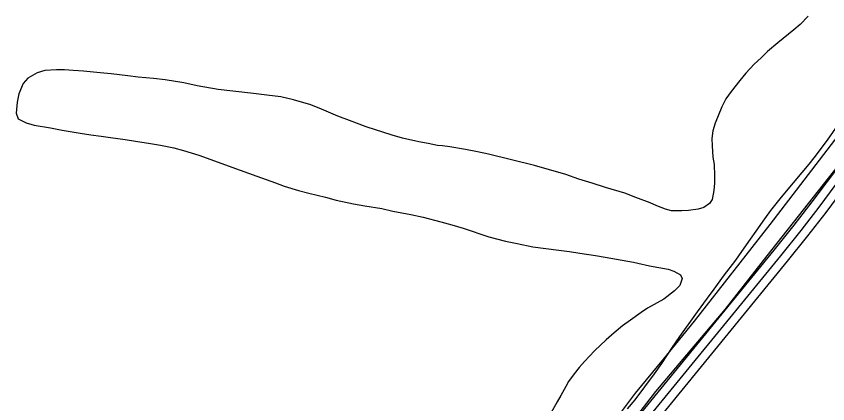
# Model space of a CAD drawing. Extents: x 3324104 to 3361979, y 612876 to 638273.
# Drawn here: x 3342355 to 3343759, y 619539 to 620209 of the extents above; entities that cross this region are included whole.
import ezdxf

# ---------------------------------------------------------------- set-up
doc = ezdxf.new("R2010")
doc.units = 0
for name, color, linetype in [('V-ROAD-CNTR', 7, 'Continuous'), ('V-SITE-VEGE', 7, 'Continuous'), ('V-TOPO-SHOR', 7, 'Continuous')]:
    doc.layers.add(name, color=color, linetype=linetype)

msp = doc.modelspace()

# ---------------------------------------------------------------- linework, layer by layer
at = {"layer": 'V-ROAD-CNTR'}
for points in [[(3343483, 618286.6), (3343365.7, 618490.1), (3343267.8, 618657.8), (3343096.7, 618956.5), (3343082.7, 618989), (3343076.6, 619012.4), (3343074.9, 619042.9), (3343082.5, 619066.3), (3343106.1, 619108.2), (3343127.2, 619139.2), (3343227.2, 619260), (3343250.2, 619287.2), (3343275.1, 619312.7), (3343295.5, 619333.3), (3343324.5, 619374.1), (3343409.1, 619489.5), (3343666.1, 619804.3), (3343701.2, 619847.6), (3343732.3, 619888), (3343783.4, 619956.5)], [(3343500.3, 618286.7), (3343378.7, 618497.6), (3343280.7, 618665.3), (3343110.2, 618963.2), (3343096.9, 618993.9), (3343091.5, 619014.7), (3343090, 619040.9), (3343096.3, 619060.3), (3343118.8, 619100.3), (3343139.2, 619130.2), (3343238.7, 619250.4), (3343261.3, 619277.1), (3343285.8, 619302.2), (3343307, 619323.6), (3343336.7, 619365.3), (3343421, 619480.3), (3343677.8, 619794.8), (3343712.9, 619838.3), (3343744.3, 619879), (3343795.2, 619947.3)], [(3343351.6, 618573.7), (3343293.7, 618672.8), (3343123.6, 618969.9), (3343111.1, 618998.8), (3343106.3, 619017.1), (3343105.2, 619038.9), (3343110.1, 619054.2), (3343131.6, 619092.3), (3343151.2, 619121.1), (3343250.2, 619240.8), (3343272.4, 619267), (3343296.5, 619291.7), (3343318.5, 619313.9), (3343348.8, 619356.6), (3343432.9, 619471.1), (3343689.4, 619785.4), (3343724.7, 619829), (3343756.2, 619869.9), (3343807.1, 619938.1)]]:
    msp.add_lwpolyline(points, dxfattribs=at)
at = {"layer": 'V-SITE-VEGE'}
for p, q in [((3343725.1, 620209.5), (3343711.4, 620195.2)), ((3343711.4, 620195.2), (3343700.6, 620186)), ((3343700.6, 620186), (3343672.7, 620163.3)), ((3343672.7, 620163.3), (3343655, 620148.6)), ((3343643.9, 620137.6), (3343631.6, 620126.2)), ((3343655, 620148.6), (3343643.9, 620137.6)), ((3343631.6, 620126.2), (3343617.5, 620110.8)), ((3342391.4, 620111.6), (3342375.1, 620102)), ((3342404.8, 620115.4), (3342391.4, 620111.6)), ((3342424.8, 620116.6), (3342404.8, 620115.4)), ((3342438.9, 620116.7), (3342424.8, 620116.6)), ((3342453.8, 620115.7), (3342438.9, 620116.7)), ((3342471.3, 620114.4), (3342453.8, 620115.7)), ((3342500.4, 620111.4), (3342471.3, 620114.4)), ((3342519.3, 620109.7), (3342500.4, 620111.4)), ((3342548.4, 620106.3), (3342519.3, 620109.7)), ((3343617.5, 620110.8), (3343606.7, 620098.4)), ((3342375.1, 620102), (3342367.1, 620092.9)), ((3342565.9, 620103.9), (3342548.4, 620106.3)), ((3342592.8, 620101.6), (3342565.9, 620103.9)), ((3342612.8, 620099.6), (3342592.8, 620101.6)), ((3342644.9, 620094), (3342612.8, 620099.6)), ((3342668.2, 620089.1), (3342644.9, 620094)), ((3343606.7, 620098.4), (3343592, 620079.4)), ((3342367.1, 620092.9), (3342359.7, 620075)), ((3342704.6, 620082.8), (3342668.2, 620089.1)), ((3342729.7, 620079.8), (3342704.6, 620082.8)), ((3342765.4, 620075.7), (3342729.7, 620079.8)), ((3342359.7, 620075), (3342356.9, 620060.8)), ((3342788.6, 620072.6), (3342765.4, 620075.7)), ((3342812.7, 620069.9), (3342788.6, 620072.6)), ((3342834.9, 620064.6), (3342812.7, 620069.9)), ((3343583, 620066.2), (3343575.8, 620052.7)), ((3343592, 620079.4), (3343583, 620066.2)), ((3342356.9, 620060.8), (3342355.2, 620041.5)), ((3342864.8, 620055.8), (3342834.9, 620064.6)), ((3342883.3, 620048.6), (3342864.8, 620055.8)), ((3343575.8, 620052.7), (3343564.1, 620024.6)), ((3342355.2, 620041.5), (3342358.5, 620032.1)), ((3342911.8, 620036.5), (3342883.3, 620048.6)), ((3342358.5, 620032.1), (3342372.1, 620024.9)), ((3342372.1, 620024.9), (3342386.3, 620021.1)), ((3342931.9, 620028.7), (3342911.8, 620036.5)), ((3342960.7, 620018), (3342931.9, 620028.7)), ((3343564.1, 620024.6), (3343560.5, 620011.1)), ((3342386.3, 620021.1), (3342414.7, 620016.2)), ((3342414.7, 620016.2), (3342434.7, 620012.4)), ((3342434.7, 620012.4), (3342465.6, 620006.8)), ((3343005.5, 620003.5), (3342960.7, 620018)), ((3343560.5, 620011.1), (3343558.8, 619997.7)), ((3343758.8, 619994.9), (3343772.8, 620015.4)), ((3342465.6, 620006.8), (3342484.5, 620004)), ((3342484.5, 620004), (3342502, 620001.6)), ((3342502, 620001.6), (3342518, 619999.6)), ((3342518, 619999.6), (3342543.5, 619995.8)), ((3342543.5, 619995.8), (3342561.3, 619993.4)), ((3343023.3, 619998.5), (3343005.5, 620003.5)), ((3343051.4, 619991.8), (3343023.3, 619998.5)), ((3343558.8, 619997.7), (3343558.9, 619985)), ((3342561.3, 619993.4), (3342587.5, 619988.9)), ((3342587.5, 619988.9), (3342604.7, 619986.4)), ((3342604.7, 619986.4), (3342627.6, 619981.5)), ((3342627.6, 619981.5), (3342644.4, 619977.3)), ((3343068.1, 619989), (3343051.4, 619991.8)), ((3343083.8, 619985.9), (3343068.1, 619989)), ((3343092.5, 619984.9), (3343083.8, 619985.9)), ((3343105.3, 619983.2), (3343092.5, 619984.9)), ((3343132.2, 619979), (3343105.3, 619983.2)), ((3343558.9, 619985), (3343560.5, 619965.7)), ((3343735.8, 619964.6), (3343758.8, 619994.9)), ((3342644.4, 619977.3), (3342671, 619968.8)), ((3342671, 619968.8), (3342742.8, 619943.2)), ((3343153.3, 619974.8), (3343132.2, 619979)), ((3343172.2, 619970.6), (3343153.3, 619974.8)), ((3343252, 619951.3), (3343172.2, 619970.6)), ((3343560.5, 619965.7), (3343562.8, 619953)), ((3343726.8, 619953.2), (3343735.8, 619964.6)), ((3342742.8, 619943.2), (3342771.2, 619932.5)), ((3343305.9, 619935.7), (3343252, 619951.3)), ((3343562.8, 619953), (3343563.3, 619933)), ((3343687.5, 619906.7), (3343726.8, 619953.2)), ((3342771.2, 619932.5), (3342804, 619921.1)), ((3343328.5, 619927.5), (3343305.9, 619935.7)), ((3343351.5, 619920.4), (3343328.5, 619927.5)), ((3343563.3, 619933), (3343563.1, 619920.3)), ((3342804, 619921.1), (3342818.6, 619915.4)), ((3342818.6, 619915.4), (3342843.4, 619908)), ((3343374.8, 619913), (3343351.5, 619920.4)), ((3343408, 619903.1), (3343374.8, 619913)), ((3343563.1, 619920.3), (3343562.1, 619907.9)), ((3342843.4, 619908), (3342861.2, 619903.1)), ((3342861.2, 619903.1), (3342890, 619896)), ((3343427.3, 619895.9), (3343408, 619903.1)), ((3343562.1, 619907.9), (3343558.9, 619892.3)), ((3343676.7, 619893.6), (3343687.5, 619906.7)), ((3342890, 619896), (3342908.6, 619891.1)), ((3342908.6, 619891.1), (3342938.5, 619884.8)), ((3342938.5, 619884.8), (3342958.5, 619881.3)), ((3343451.7, 619886.3), (3343427.3, 619895.9)), ((3343463.4, 619881), (3343451.7, 619886.3)), ((3343554.6, 619885), (3343544.9, 619878.3)), ((3343558.9, 619892.3), (3343554.6, 619885)), ((3343660.9, 619873.1), (3343676.7, 619893.6)), ((3342958.5, 619881.3), (3342987.6, 619876.4)), ((3342987.6, 619876.4), (3343006.9, 619872.2)), ((3343006.9, 619872.2), (3343037.8, 619866.3)), ((3343478.4, 619875.3), (3343463.4, 619881)), ((3343488.9, 619872.8), (3343478.4, 619875.3)), ((3343506.4, 619872.6), (3343488.9, 619872.8)), ((3343518, 619873), (3343506.4, 619872.6)), ((3343535.1, 619875.3), (3343518, 619873)), ((3343544.9, 619878.3), (3343535.1, 619875.3)), ((3343650.1, 619858.5), (3343660.9, 619873.1)), ((3343037.8, 619866.3), (3343059, 619861.4)), ((3343059, 619861.4), (3343089.9, 619853.6)), ((3343635, 619837.2), (3343650.1, 619858.5)), ((3343089.9, 619853.6), (3343108.9, 619848.3)), ((3343108.9, 619848.3), (3343128.2, 619842.3)), ((3343128.2, 619842.3), (3343173, 619827.4)), ((3343173, 619827.4), (3343201.8, 619820)), ((3343625.3, 619823.4), (3343635, 619837.2)), ((3343201.8, 619820), (3343221.5, 619816.1)), ((3343221.5, 619816.1), (3343248.8, 619810.5)), ((3343610.2, 619802.2), (3343625.3, 619823.4)), ((3343248.8, 619810.5), (3343293.9, 619804.4)), ((3343293.9, 619804.4), (3343312.1, 619802)), ((3343312.1, 619802), (3343330.3, 619799.2)), ((3343330.3, 619799.2), (3343357.2, 619795.4)), ((3343599.8, 619787.2), (3343610.2, 619802.2)), ((3343357.2, 619795.4), (3343374.3, 619792.6)), ((3343374.3, 619792.6), (3343422.8, 619783.6)), ((3343578.9, 619759.4), (3343599.8, 619787.2)), ((3343422.8, 619783.6), (3343430.4, 619781.8)), ((3343430.4, 619781.8), (3343450.8, 619777.6)), ((3343450.8, 619777.6), (3343483.2, 619771.3)), ((3343483.2, 619771.3), (3343493, 619768.1)), ((3343493, 619768.1), (3343504.4, 619761.7)), ((3343504.4, 619761.7), (3343507.3, 619755.5)), ((3343562.4, 619737.1), (3343578.9, 619759.4)), ((3343503.1, 619743.1), (3343494, 619734)), ((3343507.3, 619755.5), (3343503.1, 619743.1)), ((3343494, 619734), (3343475.6, 619719.6)), ((3343551.2, 619721.3), (3343562.4, 619737.1)), ((3343475.6, 619719.6), (3343447, 619703.8)), ((3343534, 619697.6), (3343551.2, 619721.3)), ((3343447, 619703.8), (3343436.2, 619696.8)), ((3343436.2, 619696.8), (3343417.7, 619683.2)), ((3343503.4, 619655.2), (3343534, 619697.6)), ((3343404, 619673.6), (3343389.6, 619661.5)), ((3343417.7, 619683.2), (3343404, 619673.6)), ((3343389.6, 619661.5), (3343375.5, 619649.4)), ((3343375.5, 619649.4), (3343355.3, 619630)), ((3343490.5, 619636.5), (3343503.4, 619655.2)), ((3343471.8, 619608.4), (3343490.5, 619636.5)), ((3343355.3, 619630), (3343338, 619611.7)), ((3343338, 619611.7), (3343329, 619601.1)), ((3343459.2, 619590.1), (3343471.8, 619608.4)), ((3343320.3, 619590.5), (3343310.6, 619576.9)), ((3343329, 619601.1), (3343320.3, 619590.5)), ((3343426.1, 619545.5), (3343459.2, 619590.1)), ((3343310.6, 619576.9), (3343306, 619568.2)), ((3343306, 619568.2), (3343297.4, 619552.8)), ((3343297.4, 619552.8), (3343290.9, 619541.9)), ((3343290.9, 619541.9), (3343280.2, 619522.5)), ((3343412.8, 619529.8), (3343426.1, 619545.5))]:
    msp.add_line(p, q, dxfattribs=at)
at = {"layer": 'V-TOPO-SHOR'}
for points in [[(3343054, 619045.8), (3343057, 619024.9), (3343058, 619012.5), (3343057.2, 619004.9), (3343051.5, 618999.1), (3343044.8, 619001), (3343030.5, 619012.3), (3343028.3, 619037.9), (3343036.7, 619065.6), (3343076.2, 619127.8), (3343142.6, 619211.7), (3343165.6, 619240.7), (3343197.2, 619277.9), (3343314.6, 619416), (3343391.8, 619510.8), (3343426.7, 619556.8), (3343475.7, 619616.2), (3343528.4, 619681.3), (3343659.3, 619848.8), (3343824.1, 620064.2), (3344008.8, 620291.2), (3344133.1, 620452.9), (3344320.6, 620683.7), (3344514.6, 620931.7)], [(3343054, 619045.8), (3343054.9, 619049.6), (3343070.9, 619067.8), (3343185.9, 619207.6), (3343289.5, 619333.1), (3343316.8, 619370.4), (3343362, 619431.6), (3343379.9, 619453.7), (3343461.8, 619559.9), (3343581.5, 619701.7), (3343654.1, 619794.5), (3343805.7, 619987), (3343861.3, 620055), (3343914, 620125.8), (3344011.1, 620241.7), (3344060, 620310.6), (3344181.5, 620465.7), (3344327.5, 620651.4), (3344536.7, 620908.1)]]:
    msp.add_lwpolyline(points, dxfattribs=at)

doc.saveas('drawing.dxf')
